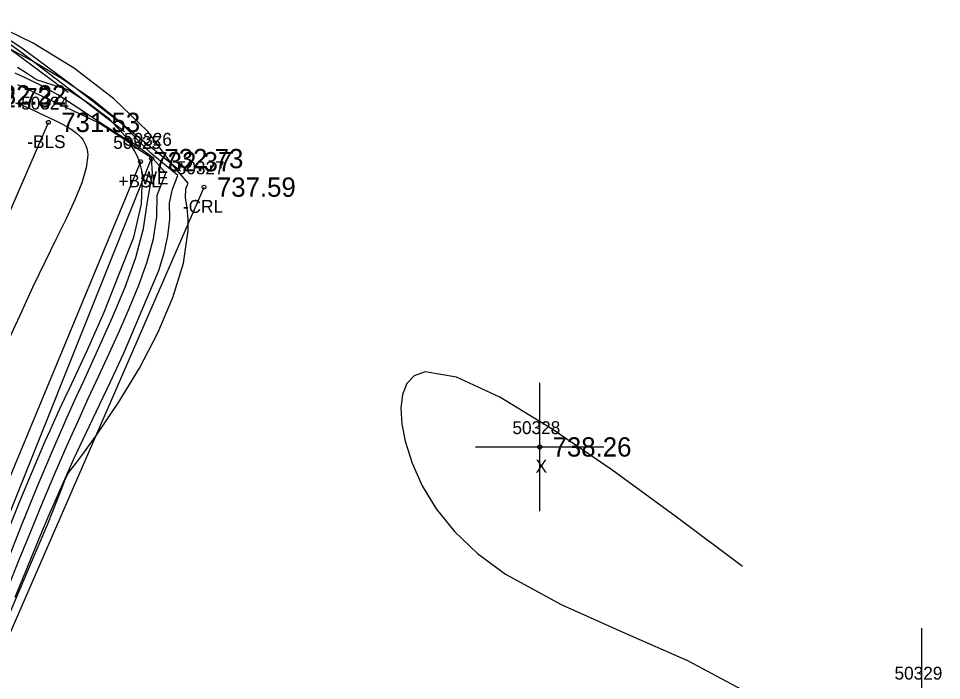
# Model space of a CAD drawing. Extents: x 1378535 to 1380697, y 997729 to 1000024.
# Drawn here: x 1380071.5 to 1380143.3, y 999271.1 to 999322.6 of the extents above; entities that cross this region are included whole.
import ezdxf

# ---------------------------------------------------------------- set-up
doc = ezdxf.new("R2010")
doc.units = 0
for name, color, linetype in [('RD_DTM_BkLn1', 7, 'Continuous'), ('RD_DTM_BkLn2', 7, 'Continuous'), ('RD_DTM_BkLn_txCode', 7, 'Continuous'), ('RD_DTM_Major1', 7, 'Continuous'), ('RD_DTM_Minor1', 7, 'Continuous'), ('RD_EX_H2O', 7, 'Continuous'), ('RD_EX_H2O_txCode', 7, 'Continuous'), ('RD_EX_Misc', 7, 'Continuous'), ('RD_EX_Misc_txCode', 7, 'Continuous'), ('RD_EX_TX_H2O_ELEV', 7, 'Continuous'), ('RD_EX_TX_Misc_ELEV', 7, 'Continuous'), ('RD_SMD_Locator', 7, 'Continuous')]:
    doc.layers.add(name, color=color, linetype=linetype)

msp = doc.modelspace()

# ---------------------------------------------------------------- linework, layer by layer
at = {"layer": 'RD_DTM_BkLn1'}
msp.add_lwpolyline([(1379671.069, 998947.908), (1379694.884, 998967.78), (1379723.442, 999002.448), (1379771.255, 999073.041), (1379827.632, 999138.855), (1379861.249, 999179.195), (1379915.357, 999192.54), (1379973.258, 999207.681), (1380032.706, 999223.017), (1380054.696, 999270.258), (1380073.859, 999314.517)], dxfattribs=at)
at = {"layer": 'RD_DTM_BkLn2'}
msp.add_lwpolyline([(1380081.016, 999311.458), (1380061.411, 999264.141), (1380033.797, 999220.561), (1379978.164, 999199.192), (1379919.041, 999191.309), (1379864.05, 999174.436), (1379831.301, 999133.028), (1379774.735, 999068.751), (1379734.541, 999013.539), (1379699.544, 998964.07), (1379671.775, 998943.782)], dxfattribs=at)
at = {"layer": 'RD_DTM_Major1'}
for points in [[(1380068.005, 999322.345), (1380071.637, 999319.669), (1380075.389, 999316.856)], [(1380070.704, 999278.27), (1380071.623, 999280.556), (1380072.54, 999282.82), (1380073.459, 999285.054), (1380074.384, 999287.251), (1380075.319, 999289.403), (1380076.14, 999291.229), (1380076.963, 999293.023), (1380077.782, 999294.793), (1380078.589, 999296.548), (1380079.377, 999298.295), (1380080.139, 999300.041), (1380080.886, 999301.861), (1380081.535, 999303.671), (1380082.024, 999305.453), (1380082.294, 999307.187), (1380082.307, 999308.855), (1380082.985, 999310.566), (1380081.821, 999311.877), (1380080.114, 999313.132), (1380078.601, 999314.764), (1380077.025, 999315.967), (1380075.369, 999317.046), (1380072.944, 999317.822), (1380072.228, 999318.291), (1380071.46, 999318.793)]]:
    msp.add_lwpolyline(points, dxfattribs=at)
at = {"layer": 'RD_DTM_Minor1'}
for points in [[(1380068.301, 999322.603), (1380071.794, 999320.305), (1380075.686, 999317.436), (1380079.846, 999314.187), (1380084.139, 999310.748)], [(1380068.308, 999322.479), (1380071.924, 999319.85), (1380075.784, 999316.905), (1380079.764, 999313.802)], [(1380070.937, 999276.513), (1380072.395, 999279.944), (1380073.804, 999283.289), (1380074.971, 999286.232), (1380075.146, 999286.674), (1380075.434, 999287.257), (1380075.985, 999287.982), (1380076.527, 999288.708), (1380077.064, 999289.441), (1380077.598, 999290.187), (1380079.314, 999292.73), (1380080.934, 999295.404), (1380082.371, 999298.143), (1380083.539, 999300.883), (1380084.351, 999303.556), (1380084.72, 999306.098), (1380084.727, 999306.978), (1380084.658, 999307.838), (1380084.507, 999308.685), (1380084.537, 999309.336), (1380084.712, 999309.776), (1380083.499, 999311.207), (1380081.581, 999313.804), (1380078.958, 999316.354), (1380075.9, 999318.701), (1380072.68, 999320.691), (1380069.57, 999322.171)], [(1380071.279, 999277.586), (1380072.462, 999280.474), (1380073.152, 999282.141), (1380073.821, 999283.738), (1380074.484, 999285.289), (1380075.152, 999286.814), (1380075.836, 999288.335), (1380076.551, 999289.875), (1380077.592, 999292.052), (1380078.667, 999294.273), (1380079.7, 999296.5), (1380080.641, 999298.723), (1380081.57, 999300.924), (1380082.432, 999302.999), (1380082.852, 999304.37), (1380083.154, 999305.698), (1380083.308, 999306.991), (1380083.281, 999308.254), (1380083.513, 999309.325), (1380083.931, 999310.379), (1380081.811, 999312.114), (1380079.414, 999314.562), (1380077.229, 999316.333), (1380074.876, 999317.94), (1380072.539, 999319.335), (1380070.396, 999320.469)], [(1380070.615, 999280.262), (1380071.819, 999283.275), (1380073.011, 999286.201), (1380074.17, 999288.961), (1380074.787, 999290.384), (1380075.395, 999291.754), (1380075.998, 999293.09), (1380076.601, 999294.413), (1380077.83, 999297.097), (1380078.851, 999299.368), (1380079.823, 999301.694), (1380080.658, 999304.011), (1380081.264, 999306.253), (1380081.55, 999308.356), (1380081.962, 999310.557), (1380081.867, 999311.755), (1380080.822, 999312.439), (1380079.864, 999313.203), (1380078.886, 999313.843), (1380077.87, 999314.508), (1380076.847, 999315.177), (1380074.594, 999316.651), (1380073.464, 999317.319), (1380072.325, 999317.857), (1380071.273, 999318.354)], [(1380070.192, 999281.426), (1380071.726, 999285.24), (1380073.247, 999288.864), (1380073.616, 999289.712), (1380073.985, 999290.544), (1380074.355, 999291.367), (1380074.728, 999292.185), (1380075.105, 999293.002), (1380075.488, 999293.824), (1380076.9, 999296.822), (1380078.189, 999299.751), (1380079.34, 999302.657), (1380080.506, 999305.598), (1380081.093, 999308.144), (1380081.17, 999310.347), (1380081.087, 999310.88), (1380080.957, 999311.383), (1380080.781, 999311.859), (1380080.561, 999312.309), (1380080.297, 999312.737), (1380080.492, 999312.701), (1380079.129, 999313.592), (1380077.746, 999314.484), (1380076.281, 999315.176), (1380074.796, 999315.878), (1380073.353, 999316.56), (1380072.053, 999317.173), (1380071.481, 999317.444)], [(1380071.312, 999316.044), (1380071.874, 999315.832), (1380072.461, 999315.565), (1380073.054, 999315.28), (1380074.39, 999314.655), (1380074.998, 999314.351), (1380075.545, 999314.037), (1380076.018, 999313.701), (1380076.402, 999313.331), (1380076.551, 999313.136), (1380076.676, 999312.929), (1380076.775, 999312.708), (1380076.848, 999312.474), (1380076.896, 999312.223), (1380076.916, 999311.955), (1380076.806, 999310.97), (1380076.458, 999309.81), (1380075.917, 999308.488), (1380075.23, 999307.019), (1380074.441, 999305.416), (1380073.595, 999303.693), (1380072.633, 999301.661), (1380071.633, 999299.502), (1380070.571, 999297.215)], [(1380127.828, 999279.976), (1380122.651, 999283.84), (1380117.655, 999287.474), (1380113.025, 999290.647), (1380108.941, 999293.13), (1380105.585, 999294.691), (1380103.141, 999295.102), (1380102.3, 999294.809), (1380101.72, 999294.209), (1380101.38, 999293.35), (1380101.26, 999292.28), (1380101.339, 999291.049), (1380101.596, 999289.705), (1380102.126, 999287.996), (1380102.918, 999286.23), (1380104.008, 999284.446), (1380105.429, 999282.681), (1380107.215, 999280.973), (1380109.399, 999279.358), (1380113.773, 999276.975), (1380118.689, 999274.79), (1380123.54, 999272.651), (1380127.719, 999270.409)]]:
    msp.add_lwpolyline(points, dxfattribs=at)
at = {"layer": 'RD_EX_H2O'}
for points in [[(1379671.834, 998943.202), (1379700.963, 998962.761), (1379729.374, 998999.597), (1379746.583, 999025.229), (1379775.663, 999068.698), (1379833.361, 999132.972), (1379865.604, 999174.536), (1379921.646, 999184.161), (1379977.925, 999198.092), (1380034.402, 999218.74), (1380062.356, 999262.9), (1380081.879, 999311.699)], [(1379924.949, 999180.924), (1379977.78, 999196.144), (1380036.524, 999215.554), (1380064.844, 999260.96), (1380085.955, 999309.48)]]:
    msp.add_lwpolyline(points, dxfattribs=at)
at = {"layer": 'RD_EX_Misc'}
for p, q in [((1380112.049, 999284.265), (1380112.049, 999294.265)), ((1380107.049, 999289.265), (1380117.049, 999289.265)), ((1380141.752, 999265.165), (1380141.752, 999275.165))]:
    msp.add_line(p, q, dxfattribs=at)
at = {"layer": 'RD_SMD_Locator'}
for centre in [(1380073.859, 999314.517), (1380081.879, 999311.699), (1380081.016, 999311.458), (1380081.016, 999311.458), (1380085.955, 999309.48), (1380112.049, 999289.265)]:
    msp.add_circle(centre, 0.15, dxfattribs=at)

# ---------------------------------------------------------------- texts
at = {"layer": 'RD_DTM_BkLn_txCode'}
for s, p in [('50324', (1380071.741, 999315.517)), ('-BLS', (1380072.221, 999312.517)), ('50325', (1380078.898, 999312.458)), ('50325', (1380078.898, 999312.458)), ('+BSL', (1380079.299, 999309.458)), ('+BSL', (1380079.299, 999309.458))]:
    msp.add_text(s, height=1, dxfattribs=at).set_placement(p)
at = {"layer": 'RD_EX_H2O_txCode'}
for s, p in [('50326', (1380079.737, 999312.699)), ('50327', (1380083.837, 999310.48)), ('WE', (1380081.04, 999309.699)), ('-CRL', (1380084.317, 999307.48))]:
    msp.add_text(s, height=1, dxfattribs=at).set_placement(p)
at = {"layer": 'RD_EX_Misc_txCode'}
for s, p in [('50328', (1380109.931, 999290.265)), ('X', (1380111.734, 999287.265)), ('50329', (1380139.634, 999271.165))]:
    msp.add_text(s, height=1, dxfattribs=at).set_placement(p)
at = {"layer": 'RD_EX_TX_H2O_ELEV'}
for s, p in [('732.73', (1380068.001, 999315.686)), ('732.73', (1380082.879, 999310.949)), ('737.59', (1380086.955, 999308.73))]:
    msp.add_text(s, height=1.5, dxfattribs=at).set_placement(p)
at = {"layer": 'RD_EX_TX_Misc_ELEV'}
for s, p in [('732.22', (1380069.121, 999315.901)), ('731.53', (1380074.859, 999313.767)), ('732.37', (1380082.016, 999310.708)), ('732.37', (1380082.016, 999310.708)), ('738.26', (1380113.049, 999288.515))]:
    msp.add_text(s, height=1.5, dxfattribs=at).set_placement(p)

doc.saveas('drawing.dxf')
